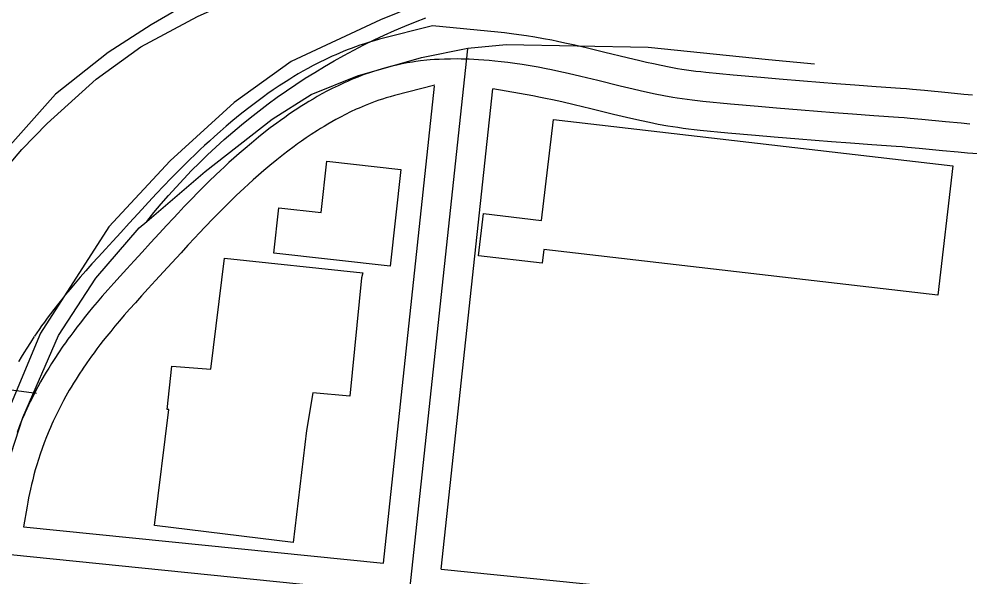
# Model space of a CAD drawing. Extents: x 3313442 to 3351311, y 721974 to 747360.
# Drawn here: x 3326114.2 to 3326604, y 727777.5 to 728065 of the extents above; entities that cross this region are included whole.
import ezdxf

# ---------------------------------------------------------------- set-up
doc = ezdxf.new("R2010")
doc.units = 0
for name, color, linetype in [('V-BLDG-OTLN', 7, 'Continuous'), ('V-RAIL-TRAK', 7, 'Continuous'), ('V-ROAD-CNTR', 7, 'Continuous')]:
    doc.layers.add(name, color=color, linetype=linetype)

msp = doc.modelspace()

# ---------------------------------------------------------------- linework, layer by layer
at = {"layer": 'V-BLDG-OTLN'}
for points in [[(3326389.73, 728013.32), (3326595.74, 727989.29), (3326587.97, 727922.64), (3326384.87, 727946.33), (3326384.03, 727939.18), (3326351.14, 727943.02), (3326353.67, 727964.72), (3326383.66, 727961.23)], [(3326311.05, 727987.56), (3326305.55, 727937.66), (3326245.55, 727944.28), (3326248.14, 727967.75), (3326270.03, 727965.34), (3326272.94, 727991.76)], [(3326291.56, 727934.23), (3326290.88, 727931.64), (3326284.79, 727870.63), (3326265.64, 727872.44), (3326262.53, 727852.98), (3326255.49, 727795.24), (3326184.12, 727804.03), (3326191.51, 727863.72), (3326190.53, 727863.73), (3326193.02, 727886.12), (3326213.14, 727884.62), (3326220.17, 727941.72)]]:
    msp.add_lwpolyline(points, close=True, dxfattribs=at)
at = {"layer": 'V-RAIL-TRAK'}
for points in [[(3325985.79, 727363.24), (3326009.02, 727591.42), (3326017.46, 727674.76), (3326022.43, 727718.19), (3326022.46, 727718.49), (3326028.56, 727775.9), (3326035.27, 727828.42), (3326038.78, 727849.29), (3326044.81, 727873.66), (3326053.97, 727900.91), (3326066.03, 727928.53), (3326075.5, 727945.01), (3326093.14, 727971.34), (3326115.75, 727997.83), (3326128.71, 728011.17), (3326153.98, 728034.11), (3326177.11, 728050.67), (3326206.24, 728066.33), (3326226.62, 728075.66), (3326260.06, 728087.15), (3326286.4, 728092.69), (3326339.26, 728099.19)], [(3326180.14, 727960.71), (3326183.8, 727965.24), (3326187.52, 727969.7), (3326191.33, 727974.1), (3326195.22, 727978.43), (3326199.18, 727982.69), (3326203.21, 727986.88), (3326207.31, 727990.99), (3326211.49, 727995.04), (3326215.74, 727999.01), (3326220.05, 728002.91), (3326224.44, 728006.74), (3326228.89, 728010.48), (3326233.4, 728014.15), (3326237.97, 728017.74), (3326242.61, 728021.25), (3326247.31, 728024.68), (3326252.07, 728028.02), (3326256.89, 728031.28), (3326261.76, 728034.46), (3326266.68, 728037.55), (3326271.66, 728040.55), (3326276.69, 728043.47), (3326281.77, 728046.3), (3326286.9, 728049.04), (3326292.08, 728051.69), (3326297.3, 728054.25), (3326302.57, 728056.71), (3326307.88, 728059.09), (3326313.23, 728061.37), (3326318.62, 728063.56), (3326324.04, 728065.66)], [(3326180.14, 727960.71), (3326210.28, 727986.47), (3326244.69, 728013.47), (3326264.89, 728026.12), (3326288.79, 728035.83), (3326321.8, 728045.25), (3326345.65, 728049.99), (3326365.34, 728051.88), (3326438.61, 728050.56), (3326500.66, 728044.18), (3326524.44, 728041.89)], [(3326060.92, 727363.35), (3326078.88, 727532.26), (3326086.61, 727606.09), (3326087.73, 727636.72), (3326086.48, 727701.94), (3326088.7, 727739.81), (3326094.08, 727783.03), (3326102.27, 727817.32), (3326116.13, 727859.62), (3326134.54, 727901.89), (3326153.86, 727931.52), (3326176.26, 727957.4), (3326180.14, 727960.71)]]:
    msp.add_lwpolyline(points, dxfattribs=at)
at = {"layer": 'V-ROAD-CNTR'}
for points in [[(3327025.43, 728042.18), (3326392.8, 728113.66), (3326334.7, 728108.13), (3326292.14, 728104.74), (3326262.39, 728097.61), (3326215.45, 728081.43), (3326182.31, 728062.11), (3326160.18, 728047.83), (3326133.05, 728026.27), (3326105.61, 727995.37), (3326076.21, 727955.76), (3326065.98, 727932.84), (3326051.28, 727900.09), (3326042.13, 727864.83), (3326032.84, 727808.33), (3326009.58, 727586.2), (3325984.72, 727366.08)], [(3326460.83, 728105.98), (3326391.24, 728093.81), (3326337.19, 728079.55), (3326300.61, 728064.57), (3326254.46, 728043.15), (3326225.23, 728021.97), (3326192.21, 727991.97), (3326160.52, 727958.01), (3326125.37, 727903.1), (3326110.13, 727866.88), (3326095.45, 727827.5), (3326093.16, 727766.49), (3326082.4, 727675.66), (3326045.28, 727366.17)], [(3326327.34, 728061.51), (3326300.09, 728054.58), (3326297.42, 728053.84), (3326294.85, 728053.08), (3326292.36, 728052.3), (3326289.99, 728051.51), (3326287.71, 728050.71), (3326285.5, 728049.9), (3326283.39, 728049.08), (3326281.35, 728048.26), (3326279.39, 728047.45), (3326277.5, 728046.63), (3326275.65, 728045.8), (3326272.21, 728044.2), (3326268.97, 728042.6), (3326265.97, 728041.05), (3326263.19, 728039.55), (3326260.6, 728038.11), (3326258.2, 728036.72), (3326255.97, 728035.39), (3326253.89, 728034.11), (3326251.93, 728032.88), (3326248.38, 728030.57), (3326245.27, 728028.48), (3326242.58, 728026.61), (3326240.25, 728024.94), (3326238.2, 728023.45), (3326234.73, 728020.85), (3326232.09, 728018.82), (3326228.25, 728015.77), (3326224.45, 728012.65), (3326221.04, 728009.78), (3326217.91, 728007.08), (3326215.02, 728004.53), (3326212.36, 728002.13), (3326209.91, 727999.88), (3326207.63, 727997.76), (3326205.51, 727995.74), (3326201.63, 727992), (3326198.28, 727988.69), (3326195.38, 727985.77), (3326192.86, 727983.19), (3326188.53, 727978.69), (3326185.29, 727975.26), (3326182.86, 727972.67), (3326179.26, 727968.77), (3326175.67, 727964.85), (3326171.01, 727959.76), (3326166.66, 727955.04), (3326162.58, 727950.62), (3326158.75, 727946.46), (3326155.19, 727942.54), (3326151.85, 727938.84), (3326148.74, 727935.34), (3326145.84, 727932.02), (3326143.14, 727928.87), (3326140.62, 727925.88), (3326138.28, 727923.05), (3326136.1, 727920.35), (3326134.07, 727917.79), (3326132.19, 727915.37), (3326130.44, 727913.07), (3326128.81, 727910.88), (3326127.3, 727908.81), (3326125.89, 727906.84), (3326124.57, 727904.96), (3326122.23, 727901.55)], [(3326605.78, 728025.81), (3326601.31, 728026.21), (3326593.31, 728026.99), (3326581.14, 728028.21), (3326574.96, 728028.77), (3326571.81, 728029.03), (3326568.7, 728029.26), (3326556.09, 728030.15), (3326545.09, 728030.96), (3326535.48, 728031.69), (3326518.66, 728033.01), (3326506.06, 728034.05), (3326496.62, 728034.86), (3326482.46, 728036.13), (3326468.35, 728037.45), (3326465.7, 728037.73), (3326463.18, 728038.03), (3326460.73, 728038.36), (3326458.34, 728038.7), (3326456.02, 728039.06), (3326453.81, 728039.43), (3326449.39, 728040.23), (3326445.27, 728041.04), (3326441.38, 728041.86), (3326437.72, 728042.66), (3326434.29, 728043.45), (3326427.76, 728044.99), (3326416.18, 728047.83), (3326407.4, 728049.97), (3326400.72, 728051.53), (3326395.66, 728052.66), (3326391.83, 728053.47), (3326388.91, 728054.06), (3326384.57, 728054.9), (3326380.18, 728055.66), (3326375.93, 728056.35), (3326371.91, 728056.95), (3326368.12, 728057.46), (3326364.54, 728057.9), (3326361.15, 728058.27), (3326327.34, 728061.51)], [(3326284.94, 727484.01), (3326345.65, 728049.66)], [(3326356.63, 728043.63), (3326353.82, 728043.86), (3326351.18, 728044.05), (3326348.71, 728044.19), (3326346.38, 728044.3), (3326344.2, 728044.37), (3326342.16, 728044.42), (3326340.25, 728044.44), (3326336.66, 728044.42), (3326333.52, 728044.34), (3326330.78, 728044.22), (3326328.38, 728044.08), (3326326.29, 728043.92), (3326324.46, 728043.75), (3326321.26, 728043.4), (3326318.87, 728043.09), (3326317.08, 728042.83), (3326314.4, 728042.39), (3326311.73, 728041.89), (3326309.03, 728041.32), (3326306.43, 728040.72), (3326303.94, 728040.08), (3326301.53, 728039.42), (3326299.22, 728038.74), (3326296.99, 728038.03), (3326294.85, 728037.32), (3326292.78, 728036.59), (3326290.79, 728035.86), (3326288.88, 728035.12), (3326287.03, 728034.38), (3326285.25, 728033.64), (3326283.53, 728032.9), (3326281.88, 728032.16), (3326278.69, 728030.67), (3326275.73, 728029.21), (3326272.97, 728027.79), (3326270.41, 728026.41), (3326268.03, 728025.07), (3326265.8, 728023.79), (3326263.73, 728022.55), (3326261.8, 728021.37), (3326260, 728020.24), (3326256.65, 728018.06), (3326253.74, 728016.1), (3326251.22, 728014.35), (3326249.03, 728012.78), (3326247.12, 728011.39), (3326243.8, 728008.9), (3326241.33, 728007), (3326237.67, 728004.09), (3326234.03, 728001.12), (3326230.77, 727998.37), (3326227.77, 727995.78), (3326225.01, 727993.34), (3326222.46, 727991.04), (3326220.09, 727988.87), (3326217.91, 727986.83), (3326215.88, 727984.91), (3326212.12, 727981.28), (3326208.87, 727978.07), (3326206.06, 727975.24), (3326203.62, 727972.75), (3326199.38, 727968.33), (3326196.22, 727964.99), (3326193.85, 727962.45), (3326190.29, 727958.61), (3326186.73, 727954.72), (3326182.05, 727949.61), (3326177.68, 727944.87), (3326173.61, 727940.46), (3326169.82, 727936.34), (3326166.3, 727932.47), (3326163.03, 727928.84), (3326160, 727925.42), (3326157.18, 727922.2), (3326154.57, 727919.15), (3326152.14, 727916.28), (3326149.89, 727913.55), (3326147.81, 727910.98), (3326145.88, 727908.54), (3326144.09, 727906.23), (3326142.42, 727904.04), (3326140.88, 727901.98), (3326139.45, 727900.02), (3326138.12, 727898.16), (3326136.89, 727896.41), (3326134.61, 727893.08)], [(3326604.52, 728010.86), (3326599.91, 728011.27), (3326591.83, 728012.06), (3326579.72, 728013.27), (3326573.67, 728013.82), (3326570.64, 728014.07), (3326567.62, 728014.29), (3326555.01, 728015.19), (3326543.98, 728016), (3326534.33, 728016.73), (3326517.45, 728018.06), (3326504.8, 728019.11), (3326495.31, 728019.92), (3326481.09, 728021.19), (3326466.87, 728022.53), (3326464.04, 728022.82), (3326461.31, 728023.15), (3326458.66, 728023.5), (3326456.11, 728023.87), (3326453.63, 728024.26), (3326451.24, 728024.65), (3326446.61, 728025.49), (3326442.28, 728026.34), (3326438.23, 728027.19), (3326434.44, 728028.03), (3326430.89, 728028.84), (3326424.24, 728030.41), (3326412.63, 728033.26), (3326403.92, 728035.38), (3326397.38, 728036.91), (3326392.47, 728038), (3326388.78, 728038.79), (3326386.02, 728039.35), (3326381.86, 728040.14), (3326377.7, 728040.87), (3326373.63, 728041.53), (3326369.81, 728042.09), (3326366.2, 728042.58), (3326362.81, 728043), (3326359.63, 728043.34), (3326356.63, 728043.63)], [(3326328.55, 728030.87), (3326307.78, 728025.58), (3326305.65, 728024.99), (3326303.6, 728024.39), (3326301.62, 728023.76), (3326299.71, 728023.13), (3326297.86, 728022.48), (3326296.08, 728021.82), (3326294.37, 728021.16), (3326292.71, 728020.5), (3326291.1, 728019.83), (3326289.56, 728019.16), (3326288.11, 728018.51), (3326285.18, 728017.15), (3326282.49, 728015.82), (3326279.98, 728014.52), (3326277.64, 728013.26), (3326275.45, 728012.04), (3326273.41, 728010.85), (3326271.5, 728009.71), (3326269.71, 728008.62), (3326268.08, 728007.59), (3326264.93, 728005.55), (3326262.22, 728003.72), (3326259.86, 728002.08), (3326257.81, 728000.62), (3326256.04, 727999.33), (3326252.88, 727996.96), (3326250.57, 727995.18), (3326247.08, 727992.41), (3326243.62, 727989.58), (3326240.51, 727986.95), (3326237.64, 727984.48), (3326234.99, 727982.14), (3326232.55, 727979.94), (3326230.28, 727977.86), (3326228.18, 727975.9), (3326226.25, 727974.07), (3326222.6, 727970.55), (3326219.47, 727967.45), (3326216.75, 727964.71), (3326214.39, 727962.3), (3326210.24, 727957.98), (3326207.15, 727954.71), (3326204.83, 727952.24), (3326201.33, 727948.45), (3326197.79, 727944.59), (3326193.09, 727939.46), (3326188.71, 727934.7), (3326184.65, 727930.3), (3326180.89, 727926.21), (3326177.42, 727922.4), (3326174.21, 727918.84), (3326171.25, 727915.51), (3326168.52, 727912.38), (3326165.99, 727909.44), (3326163.66, 727906.67), (3326161.51, 727904.06), (3326159.52, 727901.6), (3326157.68, 727899.28), (3326155.98, 727897.09), (3326154.41, 727895.02), (3326152.95, 727893.07), (3326151.61, 727891.23), (3326150.36, 727889.48), (3326149.22, 727887.86), (3326146.99, 727884.61)], [(3326302.11, 727784.56), (3326328.5, 728030.45)], [(3326331.96, 727781.54), (3326358.52, 728029)], [(3326608.7, 727995.49), (3326603.26, 727995.91), (3326598.51, 727996.34), (3326590.36, 727997.14), (3326578.3, 727998.34), (3326572.38, 727998.88), (3326569.48, 727999.12), (3326566.53, 727999.33), (3326553.93, 728000.23), (3326542.86, 728001.04), (3326533.17, 728001.77), (3326516.25, 728003.11), (3326503.54, 728004.16), (3326494.01, 728004.98), (3326479.72, 728006.25), (3326465.39, 728007.6), (3326462.38, 728007.91), (3326459.43, 728008.26), (3326456.6, 728008.64), (3326453.87, 728009.04), (3326451.24, 728009.45), (3326448.67, 728009.88), (3326443.83, 728010.75), (3326439.3, 728011.64), (3326435.08, 728012.53), (3326431.16, 728013.39), (3326427.49, 728014.23), (3326420.73, 728015.83), (3326409.07, 728018.68), (3326400.43, 728020.79), (3326394.03, 728022.28), (3326389.28, 728023.35), (3326385.74, 728024.1), (3326383.12, 728024.63), (3326379.15, 728025.39), (3326358.52, 728029)], [(3326123.2, 727871.96), (3325546.38, 727948.79), (3325512.06, 727948.06), (3325473.58, 727931.99), (3325443.5, 727912.84), (3325418.52, 727868.82), (3325377.29, 727510.04), (3325382.06, 727480.24), (3325393.65, 727460.04), (3325408.65, 727433.89), (3325457.33, 727365.31)], [(3326122.09, 727901.34), (3326120.08, 727898.28), (3326118.28, 727895.47), (3326116.73, 727892.97), (3326115.39, 727890.75), (3326114.22, 727888.76), (3326113.97, 727888.32)], [(3326134.61, 727893.08), (3326132.66, 727890.11), (3326130.97, 727887.48), (3326129.52, 727885.14), (3326128.27, 727883.07), (3326127.19, 727881.24), (3326125.33, 727877.98), (3326123.97, 727875.49), (3326122.96, 727873.61), (3326121.47, 727870.73), (3326120.02, 727867.81), (3326119.13, 727865.95), (3326118.27, 727864.12), (3326117.45, 727862.32), (3326116.67, 727860.54), (3326115.92, 727858.79), (3326114.5, 727855.33), (3326113.2, 727851.99)], [(3326147.13, 727884.82), (3326145.24, 727881.94), (3326143.67, 727879.49), (3326142.32, 727877.31), (3326141.15, 727875.38), (3326140.17, 727873.71), (3326138.42, 727870.65), (3326137.16, 727868.35), (3326136.24, 727866.63), (3326134.85, 727863.95), (3326133.5, 727861.22), (3326132.68, 727859.53), (3326131.9, 727857.85), (3326131.15, 727856.19), (3326130.43, 727854.56), (3326129.75, 727852.98), (3326128.44, 727849.78), (3326127.24, 727846.7), (3326126.15, 727843.71), (3326125.15, 727840.81), (3326124.23, 727838), (3326123.39, 727835.27), (3326122.62, 727832.62), (3326121.91, 727830.04), (3326121.27, 727827.54), (3326120.67, 727825.12), (3326120.13, 727822.77), (3326119.64, 727820.49), (3326119.18, 727818.27), (3326118.77, 727816.12), (3326118.39, 727814.03), (3326116.56, 727803.36)], [(3326116.56, 727803.36), (3326302.11, 727784.56)], [(3326097.76, 727790.19), (3326739.78, 727725.15)], [(3326331.96, 727781.54), (3326741.29, 727740.07)]]:
    msp.add_lwpolyline(points, dxfattribs=at)

doc.saveas('drawing.dxf')
